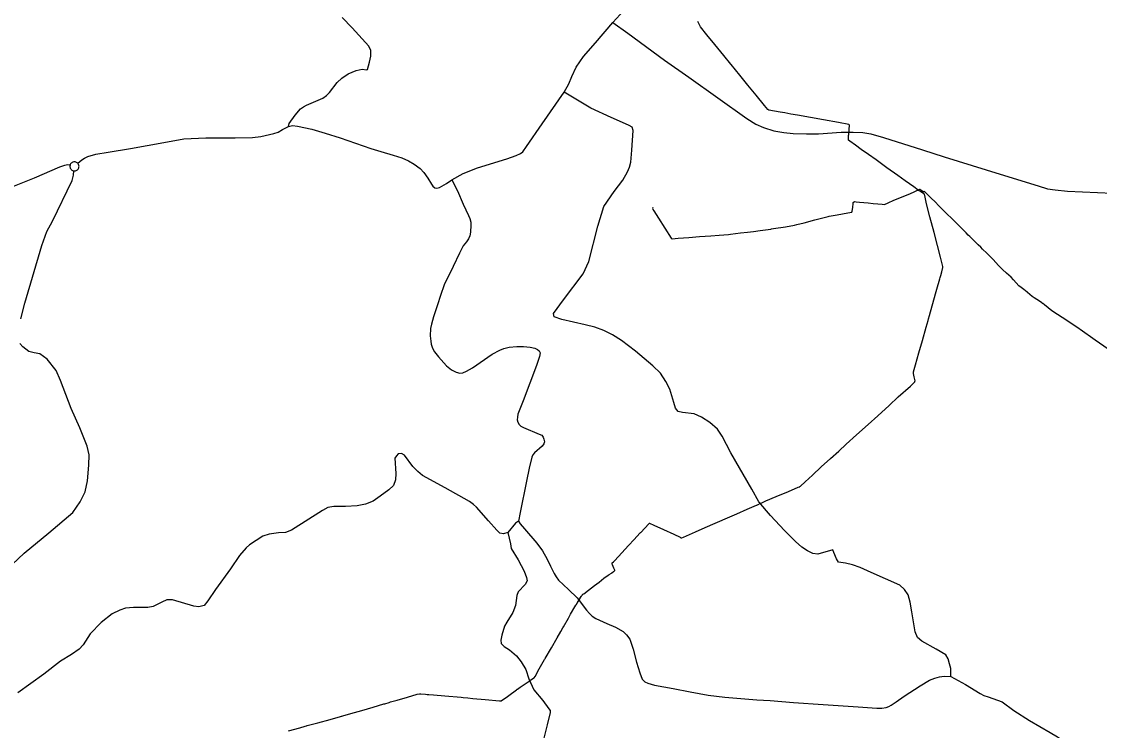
# Model space of a CAD drawing. Extents: x -789162 to -606354, y -1062736 to -945481.
# Drawn here: x -685644 to -681981, y -959318 to -956910 of the extents above; entities that cross this region are included whole.
import ezdxf

# ---------------------------------------------------------------- set-up
doc = ezdxf.new("R2010")
doc.units = 0
for name, color, linetype in [('_SIRSI VZTAHY_SILNICE I TRIDY_STAV', 7, 'Continuous'), ('_SIRSI VZTAHY_SILNICE II TRIDY_STAV', 7, 'Continuous'), ('_SIRSI VZTAHY_SILNICE III TRIDY_STAV', 7, 'Continuous'), ('_SIRSI VZTAHY_VTL PLYNOVOD', 7, 'Continuous')]:
    doc.layers.add(name, color=color, linetype=linetype)

msp = doc.modelspace()

# ---------------------------------------------------------------- linework, layer by layer
at = {"layer": '_SIRSI VZTAHY_SILNICE I TRIDY_STAV'}
for points in [[(-683634.3, -956913.4), (-683597.1, -956871.9)], [(-683800.4, -957150.1), (-683784, -957121.4), (-683773.8, -957096.9), (-683759, -957065.1), (-683734.4, -957029), (-683693.3, -956981.5), (-683634.3, -956913.4)], [(-684181.9, -957447.4), (-684143.6, -957425.5), (-684094.4, -957407.2), (-683995.6, -957376.2), (-683963.9, -957364.7), (-683948.9, -957358.3), (-683940.5, -957351.9), (-683928.5, -957334.3), (-683875.3, -957257.6), (-683800.4, -957150.1)], [(-685453.3, -957391.3), (-685439.8, -957380), (-685430.4, -957373.9), (-685419.1, -957368.6), (-685391.8, -957360.3), (-685350, -957353.9), (-685274.2, -957341.1), (-685161, -957320.5), (-685092.4, -957308.4), (-685018.5, -957304.3), (-684917.9, -957305), (-684859, -957304), (-684831.4, -957300.5), (-684786.8, -957290.2), (-684772.7, -957285), (-684757.9, -957276.2), (-684737.4, -957266.2)], [(-684737.4, -957266.2), (-684723.2, -957262.7), (-684706.2, -957265.1), (-684658.2, -957275.2), (-684612.8, -957289.2), (-684562.1, -957304.8), (-684509.3, -957322.8), (-684457.3, -957340.9), (-684422.8, -957351.3), (-684381.8, -957363.2), (-684351.6, -957372.4), (-684328.9, -957382.9), (-684309.5, -957394), (-684290.1, -957408.8), (-684277, -957422.3), (-684263.3, -957441.5), (-684250.7, -957461.7), (-684246.2, -957469.1), (-684239.6, -957474.4), (-684232.8, -957475.9), (-684223.8, -957473.7), (-684200.1, -957460.1), (-684181.9, -957447.4)], [(-685647.3, -957919.2), (-685633, -957866.4), (-685575.3, -957670.6), (-685558.3, -957623.5), (-685539.4, -957588.1), (-685472, -957450.1), (-685468.4, -957431.7), (-685466.4, -957417.2)], [(-685479.6, -957397.9), (-685480.1, -957400.6), (-685480.1, -957403.2), (-685479.6, -957405.8), (-685478.7, -957408.3), (-685477.4, -957410.6), (-685475.7, -957412.6), (-685473.7, -957414.4), (-685471.5, -957415.7), (-685469, -957416.7), (-685466.4, -957417.2)], [(-685453.3, -957391.3), (-685455.2, -957389.6), (-685457.3, -957388.2), (-685459.7, -957387.2), (-685462.1, -957386.6), (-685464.7, -957386.4), (-685467.2, -957386.6), (-685469.7, -957387.2), (-685472, -957388.2), (-685474.1, -957389.6), (-685476, -957391.3), (-685477.6, -957393.3), (-685478.8, -957395.5), (-685479.6, -957397.9)], [(-685466.4, -957417.2), (-685463.7, -957417.3), (-685461.1, -957416.9), (-685458.5, -957416), (-685456.2, -957414.7), (-685454.1, -957413.1), (-685452.3, -957411.1), (-685450.9, -957408.8), (-685449.9, -957406.3), (-685449.3, -957403.7), (-685449.2, -957401), (-685449.6, -957398.3), (-685450.4, -957395.8), (-685451.7, -957393.4), (-685453.3, -957391.3)], [(-685676.6, -958754.4), (-685635.2, -958716), (-685551.5, -958646.2), (-685469.7, -958577.3), (-685444.8, -958541.8), (-685428.2, -958506.9), (-685420.2, -958470.1), (-685415.8, -958416.8), (-685415, -958381.1), (-685421.1, -958351.8), (-685446.2, -958289.8), (-685475.4, -958224.8), (-685511.6, -958129.2), (-685526.4, -958095.3), (-685556.9, -958056.4), (-685581.9, -958038.6), (-685601.9, -958035.4), (-685619.2, -958030.2), (-685640.1, -958015.3), (-685650.1, -958003)]]:
    msp.add_lwpolyline(points, dxfattribs=at)
at = {"layer": '_SIRSI VZTAHY_SILNICE II TRIDY_STAV'}
for points in [[(-683634.3, -956913.4), (-683584.2, -956948.7), (-683458.6, -957041.1), (-683376, -957098.2), (-683179.2, -957239.5), (-683148.4, -957257.9), (-683122.5, -957270.1), (-683087.9, -957280.9), (-683054.1, -957287.2), (-683021.4, -957290.1), (-682976.7, -957291.2), (-682936, -957290.6), (-682858.8, -957285.6), (-682818.2, -957285), (-682784.9, -957286.4), (-682758.2, -957291.7), (-682715.3, -957303.6), (-682582.6, -957346), (-682508.2, -957368.8), (-682318.7, -957428.5), (-682189.1, -957467.7), (-682157.3, -957477.5), (-682130.9, -957480.9), (-682089.8, -957485.7), (-681936.4, -957493)], [(-684181.9, -957447.4), (-684162.8, -957485.1), (-684143.3, -957529.9), (-684125.3, -957568.5), (-684120.3, -957579.2), (-684117.9, -957591), (-684117.8, -957601), (-684118.9, -957625.2), (-684121, -957637.3), (-684125.5, -957647.9), (-684132.4, -957657.7), (-684143.5, -957672.2), (-684155.4, -957697), (-684177.2, -957742.4), (-684208.5, -957804.2), (-684220.9, -957840.5), (-684230.7, -957871.8), (-684244.1, -957913), (-684251.5, -957938.1), (-684254.7, -957952.9), (-684255.2, -957977.8), (-684253.6, -957995.3), (-684251.7, -958005.6), (-684247.2, -958018.8), (-684240.6, -958031.5), (-684227.6, -958049.2), (-684199.9, -958079.4), (-684182.7, -958092.6), (-684166.8, -958101.1), (-684154.4, -958104), (-684144.1, -958103.5), (-684131.9, -958097.9), (-684112, -958085.8), (-684045.2, -958039.5), (-684018.6, -958026.2), (-684005.1, -958020.1), (-683987.4, -958015.6), (-683961.5, -958013.8), (-683938.5, -958014.1), (-683915.2, -958016.2), (-683899.9, -958019.6), (-683890.6, -958023.6), (-683884.8, -958028.9), (-683881.3, -958035.5), (-683884.2, -958047.7), (-683894.7, -958077.8), (-683939, -958198.7), (-683957.2, -958243.8), (-683958.9, -958253.5), (-683959.4, -958262.8), (-683957.6, -958270.4), (-683952.8, -958278.9), (-683947, -958284), (-683938.5, -958288.7), (-683885, -958310.9), (-683876.6, -958315.1), (-683871.3, -958321.2), (-683868.9, -958328.9), (-683867.6, -958337.1), (-683869.4, -958344.8), (-683875.5, -958352.5), (-683901.2, -958374.7), (-683906.5, -958381.8), (-683910.4, -958389.8), (-683919.2, -958426.4), (-683928.7, -958471.2), (-683949.3, -958577.9), (-683954.9, -958606.9)], [(-683954.9, -958606.9), (-683949.9, -958616.5), (-683935.3, -958633.2), (-683893, -958681.6), (-683874.2, -958707.8), (-683857.5, -958735.8), (-683846.7, -958760.4), (-683834.5, -958785), (-683827.5, -958795.7), (-683818.9, -958807), (-683785.9, -958839), (-683755.7, -958868), (-683723.9, -958909.4), (-683714.1, -958921), (-683705.4, -958929.2), (-683692.4, -958937.7), (-683655.1, -958954.9), (-683625.7, -958967.3), (-683600.1, -958981.9), (-683588.7, -958993), (-683577.3, -959007.8), (-683565.9, -959042), (-683554, -959085.6), (-683543.4, -959122), (-683534.7, -959143.3), (-683526.3, -959152.3), (-683515.9, -959156.8), (-683492.9, -959164.7), (-683429.7, -959175.6), (-683372.3, -959186.4), (-683310.6, -959198.1), (-683254, -959204.9), (-683145.8, -959213.6), (-683099.8, -959216.4), (-683021.2, -959222.7), (-682920.4, -959229.5), (-682801.4, -959237.6), (-682737.7, -959242.6), (-682720.9, -959242.5), (-682706, -959239.9), (-682696.5, -959236.2), (-682688.3, -959231.9), (-682671.4, -959220.3), (-682644.1, -959201.4), (-682589.9, -959166.9), (-682558.1, -959147.5), (-682540.4, -959140.1), (-682524, -959135.6), (-682508.7, -959133.8), (-682486.1, -959134.3)], [(-682486.1, -959134.3), (-682436.4, -959162.3), (-682386.7, -959192), (-682373.8, -959198.7), (-682358.9, -959204.1), (-682327.2, -959214.7), (-682311, -959221.3), (-682271.6, -959250.3), (-682218.6, -959283.9), (-682147.8, -959324.8), (-682123.3, -959339.2), (-682106, -959350.5), (-682091.7, -959364.8), (-682055.2, -959416.9), (-682036.6, -959442), (-682027.3, -959451)]]:
    msp.add_lwpolyline(points, dxfattribs=at)
at = {"layer": '_SIRSI VZTAHY_SILNICE III TRIDY_STAV'}
for points in [[(-684737.4, -957266.2), (-684734.5, -957256.3), (-684714.6, -957228.2), (-684696.9, -957206), (-684686.6, -957198.9), (-684675.6, -957194.1), (-684620.8, -957170), (-684608.3, -957161.1), (-684598.2, -957150.2), (-684571.6, -957117.3), (-684556, -957101.7), (-684534.4, -957087.3), (-684507.5, -957076.2), (-684487.1, -957072), (-684472.4, -957073.9), (-684468.8, -957072.3), (-684461.3, -957047.4), (-684457.4, -957026.9), (-684457.3, -957008.6), (-684464.2, -956993.7), (-684521.2, -956930.7), (-684554.9, -956895.4)], [(-682486.1, -959134.3), (-682486, -959107.1), (-682490.2, -959092.2), (-682494.9, -959074.3), (-682502.4, -959061.5), (-682535.4, -959041.7), (-682585, -959015), (-682599.8, -959001.9), (-682606.6, -958983), (-682618.1, -958914.6), (-682623.6, -958882.2), (-682630.5, -958857.3), (-682643.2, -958838.6), (-682658.9, -958824.9), (-682757.2, -958781.4), (-682794.5, -958763.9), (-682819.6, -958755.1), (-682844, -958750.2), (-682867.5, -958746.3), (-682874.1, -958735.3), (-682883.4, -958713.9), (-682887.4, -958703.9), (-682938.4, -958719.3), (-682954.6, -958716.9), (-682972.9, -958707.3), (-682992.1, -958695.3), (-683013.4, -958675.8), (-683051.1, -958638.9), (-683099.2, -958587.9), (-683138.6, -958541.1), (-683161.8, -958498.4), (-683233.2, -958374.8), (-683263.2, -958318.6), (-683278.8, -958294.4), (-683304.9, -958272.2), (-683332.9, -958254.2), (-683358.3, -958242.4), (-683398.1, -958237.3), (-683413.1, -958234.2), (-683421.4, -958223.3), (-683426.9, -958204.2), (-683440.7, -958158.7), (-683454.4, -958132.3), (-683472.7, -958104.7), (-683498.8, -958078.8), (-683558.1, -958030), (-683605.4, -957993.4), (-683636, -957974), (-683665.6, -957959.2), (-683696.4, -957947.6), (-683729.3, -957940.5), (-683808.4, -957921.8), (-683834.3, -957912.7), (-683836.7, -957901.7), (-683802.3, -957855.4), (-683735.9, -957766.5), (-683716.1, -957724.8), (-683686.3, -957604.7), (-683665.8, -957537.7), (-683630.7, -957487.2), (-683600.8, -957448.3), (-683585.4, -957420.5), (-683577.7, -957404.7), (-683573.5, -957387.7), (-683569.8, -957346.4), (-683565.8, -957279.5), (-683569, -957268.7), (-683579.3, -957262.6), (-683602, -957252.7), (-683640.4, -957235.7), (-683709.9, -957203.9), (-683800.4, -957150.1)], [(-685479.6, -957397.9), (-685487.4, -957396.8), (-685498.5, -957398.3), (-685515.1, -957404.8), (-685601.5, -957441.3), (-685703.1, -957482.1)], [(-683991.4, -958645.4), (-684006.8, -958650.1), (-684018.4, -958648.3), (-684029.2, -958638), (-684057.1, -958605.9), (-684097.8, -958559.8), (-684108.1, -958550.4), (-684122.2, -958540.3), (-684204.1, -958493.6), (-684281.4, -958452.2), (-684297.1, -958438.5), (-684314.6, -958421.1), (-684343.4, -958382.4), (-684353.2, -958377.1), (-684364.9, -958378.5), (-684370.3, -958384.5), (-684375.6, -958393.5), (-684372.4, -958444.6), (-684373.2, -958467.1), (-684379.8, -958486), (-684396.5, -958500.7), (-684425.3, -958522.3), (-684449.9, -958539), (-684475.6, -958549.6), (-684503.5, -958554.9), (-684543.1, -958556.7), (-684583.6, -958556.7), (-684603.4, -958561), (-684621.1, -958570.5), (-684727.3, -958637.9), (-684747.6, -958645.3), (-684771.4, -958647.1), (-684802.7, -958650.8), (-684824.1, -958658.5), (-684869.6, -958686.9), (-684881.5, -958697.6), (-684903.8, -958723.9), (-684933.9, -958769.4), (-684985.4, -958838.7), (-685011.6, -958877.9), (-685024.3, -958893.3), (-685041.8, -958898.3), (-685059.3, -958895.9), (-685131.8, -958874.4), (-685151.2, -958873.9), (-685167.8, -958881.8), (-685197.2, -958897.2), (-685215.6, -958900.6), (-685264.5, -958899.9), (-685291, -958902.4), (-685310.9, -958909.1), (-685336.4, -958921.3), (-685374.1, -958951.5), (-685411.4, -958990.2), (-685435.2, -959027.1), (-685448.2, -959042.2), (-685475.2, -959059.7), (-685511.9, -959083.1), (-685568.9, -959126.9), (-685657.4, -959190.2)], [(-683954.9, -958606.9), (-683965.3, -958614.1), (-683991.4, -958645.4)], [(-683991.4, -958645.4), (-683982.9, -958684.2), (-683980.2, -958700.2), (-683956.6, -958738.7), (-683936.3, -958776.4), (-683927.7, -958798.8), (-683926.5, -958809.6), (-683932.8, -958821.8), (-683956.7, -958847.3), (-683960.8, -958859.1), (-683966, -958893.8), (-683974.4, -958917.7), (-683994.5, -958949.9), (-684003.3, -958963.4), (-684011.8, -958994.3), (-684015.9, -959011), (-684014.8, -959022.6), (-684003.6, -959032.4), (-683985.9, -959044.2), (-683962.3, -959064.8), (-683946.9, -959084.9), (-683930.4, -959110.9), (-683919.8, -959142.3), (-683903.8, -959179.8), (-683872.9, -959216.7), (-683852, -959244.4), (-683848, -959250.7), (-683847.5, -959256.6), (-683858.1, -959298.9), (-683881.2, -959393.8)]]:
    msp.add_lwpolyline(points, dxfattribs=at)
at = {"layer": '_SIRSI VZTAHY_VTL PLYNOVOD'}
for points in [[(-682596.9, -957482), (-682611.9, -957471.4), (-682640.7, -957450.8), (-682665.8, -957432.9), (-682703.4, -957406.3), (-682740.1, -957380), (-682765.6, -957361.6), (-682790.5, -957343.9), (-682810.3, -957330), (-682829.6, -957315.8), (-682833.6, -957312.3), (-682833.6, -957304.6), (-682833.2, -957296.9), (-682832.7, -957293.3), (-682832.7, -957293.3), (-682832.1, -957288.9), (-682831.5, -957281.9), (-682831.6, -957277.8), (-682831.6, -957277.7), (-682831.6, -957276.3), (-682830.7, -957262.2), (-682831.4, -957260.9), (-682832.2, -957259.3), (-682868.2, -957252.7), (-682919, -957243.3), (-682963.1, -957235.6), (-683007.2, -957227.9), (-683007.4, -957227.9), (-683029.3, -957223.8), (-683050.3, -957220), (-683065.6, -957217.3), (-683104.1, -957210.2), (-683108.5, -957208.4), (-683108.5, -957208.4), (-683119.8, -957194.7), (-683147.8, -957159.9), (-683175.4, -957126), (-683202.6, -957092.2), (-683232.2, -957056), (-683232.2, -957056), (-683233.4, -957054.5), (-683257.9, -957024.6), (-683288.2, -956987.8), (-683315.1, -956954.5), (-683336.3, -956928.2), (-683336.4, -956928.1), (-683336.4, -956928.1), (-683345.8, -956909.7)], [(-684737, -959319.2), (-684698.9, -959308.7), (-684680.3, -959303.7), (-684676.4, -959302.6), (-684676.3, -959302.5), (-684673.5, -959301.7), (-684637.4, -959291.9), (-684595.9, -959280.5), (-684560.2, -959270.8), (-684557.1, -959270), (-684556.8, -959269.9), (-684555.5, -959269.6), (-684552.1, -959268.6), (-684525.7, -959260.7), (-684487.4, -959249.9), (-684448.9, -959238.5), (-684413.2, -959227.9), (-684409.8, -959227), (-684395.4, -959222.9), (-684390.3, -959221.3), (-684368.2, -959215.2), (-684333.2, -959205.2), (-684299.4, -959195.1), (-684291.7, -959193.3), (-684291.7, -959193.3), (-684287.9, -959193.5), (-684271.4, -959195.2), (-684266.3, -959195.6), (-684260.4, -959196), (-684243.8, -959197.3), (-684206.2, -959200.3), (-684150.1, -959205.2), (-684143.3, -959205.8), (-684143, -959205.9), (-684127.2, -959207.3), (-684110.6, -959208.9), (-684068.7, -959212.6), (-684019.5, -959216.9), (-684016.4, -959217.2), (-684014.3, -959216.8), (-683993.1, -959202.3), (-683988.3, -959198.8), (-683961.9, -959180), (-683959.5, -959178.2), (-683958.6, -959177.5), (-683949.9, -959171.3), (-683923, -959152.9), (-683917.4, -959149.1), (-683915, -959147.2), (-683913.4, -959146.1), (-683904.7, -959140.5), (-683902.6, -959138.9), (-683899.3, -959134.3), (-683884.6, -959108.8), (-683866.7, -959077.3), (-683865.8, -959075.6), (-683864.6, -959073.3), (-683843.4, -959037.1), (-683823.9, -959003.2), (-683811.8, -958982), (-683804.5, -958969.1), (-683802.5, -958965.6), (-683786, -958936.4), (-683778.2, -958923), (-683763.8, -958898), (-683760.1, -958891.8), (-683760, -958891.8), (-683760, -958891.7), (-683759.5, -958890.8), (-683758.8, -958889.6), (-683758.2, -958888.5), (-683757.6, -958887.6), (-683757.5, -958887.4), (-683757.5, -958887.4), (-683756.9, -958886.2), (-683755.4, -958883.9), (-683755.2, -958883.6), (-683746.9, -958870.3), (-683746.3, -958869.5), (-683746.2, -958869.3), (-683745.8, -958868.8), (-683745.8, -958868.7), (-683745.4, -958867.8), (-683745.4, -958867.8), (-683745.4, -958867.8), (-683741.5, -958861.7), (-683739.8, -958859.2), (-683739, -958858), (-683738.9, -958857.9), (-683738.4, -958857.1), (-683737.6, -958856.4), (-683736.4, -958855.5), (-683733.4, -958853.3), (-683717.3, -958841), (-683696.6, -958825.1), (-683680.9, -958813.7), (-683664.8, -958801.1), (-683650.3, -958790.7), (-683646.7, -958788.2), (-683646.7, -958788.2), (-683639.8, -958783.2), (-683637.8, -958782.3), (-683632.2, -958778), (-683630.3, -958776.5), (-683630.3, -958776.5), (-683630.3, -958776.5), (-683630.2, -958776.4), (-683628.4, -958775), (-683628.2, -958773.2), (-683631.4, -958766.3), (-683635.8, -958755.8), (-683637.3, -958752.7), (-683637.5, -958751.7), (-683637.3, -958750.6), (-683636.5, -958748.7), (-683632.8, -958744.7), (-683629.5, -958741.7), (-683629.1, -958741.3), (-683615.5, -958726.6), (-683581.4, -958689.7), (-683561.9, -958668.8), (-683542.5, -958648.1), (-683540.4, -958645.8), (-683539.8, -958645.1), (-683525.7, -958630.3), (-683512.8, -958616), (-683511.3, -958614.3), (-683509.7, -958614.2), (-683495.9, -958620.6), (-683462.5, -958635.8), (-683427.6, -958651.7), (-683406.4, -958661.7), (-683403.2, -958663.4), (-683400.6, -958663.3), (-683400.5, -958663.3), (-683395, -958660.8), (-683354.2, -958642.7), (-683320.5, -958628.1), (-683245.4, -958595.5), (-683212.9, -958581.6), (-683178.2, -958566.6), (-683146.6, -958552.8), (-683145, -958552.1), (-683140.3, -958550.1), (-683132.5, -958546.3), (-683128.8, -958544.7), (-683128, -958544.3), (-683114.2, -958538.4), (-683080, -958523.7), (-683037.3, -958505.7), (-683004.3, -958491.9), (-682999.5, -958490.2), (-682998.9, -958489.7), (-682996.5, -958487.6), (-682981.6, -958473.5), (-682956.6, -958450.9), (-682926.1, -958422.6), (-682895.2, -958394.4), (-682866.8, -958369), (-682841.3, -958345.7), (-682806.3, -958313.9), (-682767.1, -958278.5), (-682734.5, -958249.1), (-682695.9, -958213.6), (-682664.5, -958184.8), (-682623.5, -958148), (-682610.9, -958136.3), (-682608, -958133.3), (-682607.8, -958131.8), (-682607.7, -958130.8), (-682607.7, -958130.8), (-682610.2, -958116.9), (-682612.5, -958105.1), (-682612.9, -958103), (-682612.9, -958103), (-682612.6, -958100.2), (-682605.9, -958075.4), (-682594.6, -958035.4), (-682582.6, -957993.2), (-682570, -957948.5), (-682563.5, -957925.6), (-682561.6, -957919.2), (-682558.8, -957908.5), (-682538, -957835), (-682533.3, -957818.6), (-682523.1, -957783.2), (-682521.9, -957778.9), (-682519.9, -957772.1), (-682516.4, -957760.2), (-682512.6, -957744.7), (-682512.8, -957742.8), (-682512.9, -957742), (-682512.9, -957742), (-682514, -957737.6), (-682521.4, -957710.3), (-682531.2, -957670.7), (-682542.6, -957626.6), (-682556.8, -957573), (-682568.1, -957529.2), (-682574.8, -957501), (-682575.2, -957498.2), (-682575.4, -957496.6), (-682575.4, -957496.5), (-682576.2, -957495.8), (-682581.9, -957492.1)], [(-683499.3, -957540.9), (-683499.5, -957544.7), (-683498.7, -957547.4), (-683498.5, -957548.1), (-683495.7, -957552.6), (-683479.7, -957577.6), (-683436.1, -957646.1), (-683436.1, -957646.2), (-683433.4, -957647.5), (-683413.1, -957645.8), (-683376.2, -957642.9), (-683339.9, -957639.4), (-683301.7, -957637.2), (-683273.9, -957635.3), (-683241.4, -957632.8), (-683235.3, -957632), (-683200.8, -957627.1), (-683177.3, -957624.8), (-683156.6, -957622.6), (-683134.4, -957620.1), (-683097.7, -957614.6), (-683095.8, -957614.3), (-683089, -957613.3), (-683048.3, -957607), (-683017.4, -957601.6), (-683009.9, -957599.7), (-682984.2, -957593.4), (-682947.9, -957583.3), (-682903.2, -957571.9), (-682899.2, -957571.1), (-682871.9, -957565.8), (-682836.2, -957559.4), (-682822.3, -957557), (-682820.8, -957553.4), (-682819.1, -957541.7), (-682818, -957528.3), (-682817.7, -957524.6), (-682813.1, -957521.5), (-682807.3, -957522), (-682795.9, -957523), (-682782, -957524.7), (-682767.3, -957526.1), (-682750.4, -957527.8), (-682733.8, -957529.3), (-682719.1, -957530.3), (-682711.5, -957530.9), (-682711.5, -957530.9), (-682698.8, -957525.1), (-682679.2, -957516.2), (-682664.4, -957510.4), (-682651, -957505.2), (-682636.8, -957499.4), (-682636.7, -957499.4), (-682623.3, -957494), (-682611.1, -957488.6), (-682601.6, -957483.8), (-682596.9, -957482)], [(-682580.1, -957489), (-682580.2, -957488.9), (-682580.4, -957488.7), (-682580.3, -957488.4), (-682583.5, -957485.7), (-682584.8, -957484.6), (-682587.7, -957482.4), (-682589.5, -957481.1), (-682590.2, -957480.5), (-682592.7, -957480.2), (-682594.8, -957481.2), (-682596.9, -957482)], [(-682581.9, -957492.1), (-682584.4, -957490.4), (-682584.4, -957490.4), (-682587.8, -957488.1), (-682591.2, -957485.6), (-682593.2, -957484.4), (-682593.2, -957484.3), (-682596.5, -957482.3), (-682596.9, -957482)], [(-682581.9, -957492.1), (-682581.8, -957492.1), (-682580.5, -957490.4), (-682580.4, -957490.3), (-682579.9, -957489.8), (-682579.6, -957489.4)], [(-682580.1, -957489), (-682579.8, -957488.7), (-682579.6, -957488.5), (-682579.5, -957488.4), (-682579.3, -957488.6), (-682579.1, -957488.8)], [(-682579.6, -957489.4), (-682580.1, -957489)], [(-682579.1, -957488.8), (-682579.3, -957489.1), (-682579.6, -957489.4)], [(-681950.9, -958022.2), (-681995, -957991.7), (-682046.6, -957955.9), (-682049.9, -957953.6), (-682091.6, -957925.4), (-682123.2, -957905), (-682142.2, -957892.6), (-682155, -957882.4), (-682167.8, -957872.1), (-682173.1, -957867.8), (-682174.3, -957867.1), (-682176.1, -957865.8), (-682184.9, -957860), (-682202.8, -957848.2), (-682209.5, -957843.8), (-682233.3, -957823.7), (-682236.7, -957820.8), (-682237.7, -957820.1), (-682247, -957813.2), (-682254.4, -957807.8), (-682272.7, -957787.1), (-682281.1, -957777.7), (-682296.4, -957764.3), (-682310.6, -957751.9), (-682316.5, -957746.6), (-682323.7, -957738.6), (-682342.4, -957717.9), (-682347.6, -957712.1), (-682348.8, -957710.9), (-682351.8, -957708), (-682356.8, -957703.2), (-682363.6, -957696.7), (-682378, -957682.7), (-682384.3, -957676.7), (-682393.5, -957667.7), (-682400, -957661.5), (-682405.5, -957656.2), (-682412.7, -957649.2), (-682416.9, -957644.8), (-682421.9, -957639.7), (-682426.5, -957635), (-682433.9, -957627.5), (-682462.6, -957598.7), (-682476.5, -957585), (-682504.7, -957557.5), (-682515.4, -957546.9), (-682525.8, -957536.5), (-682540.6, -957521.6), (-682551.5, -957510.6), (-682568.1, -957494.3), (-682576.6, -957485.9), (-682577.4, -957486.7), (-682578.6, -957488.2), (-682578.8, -957488.5), (-682579.1, -957488.8)]]:
    msp.add_lwpolyline(points, dxfattribs=at)

doc.saveas('drawing.dxf')
